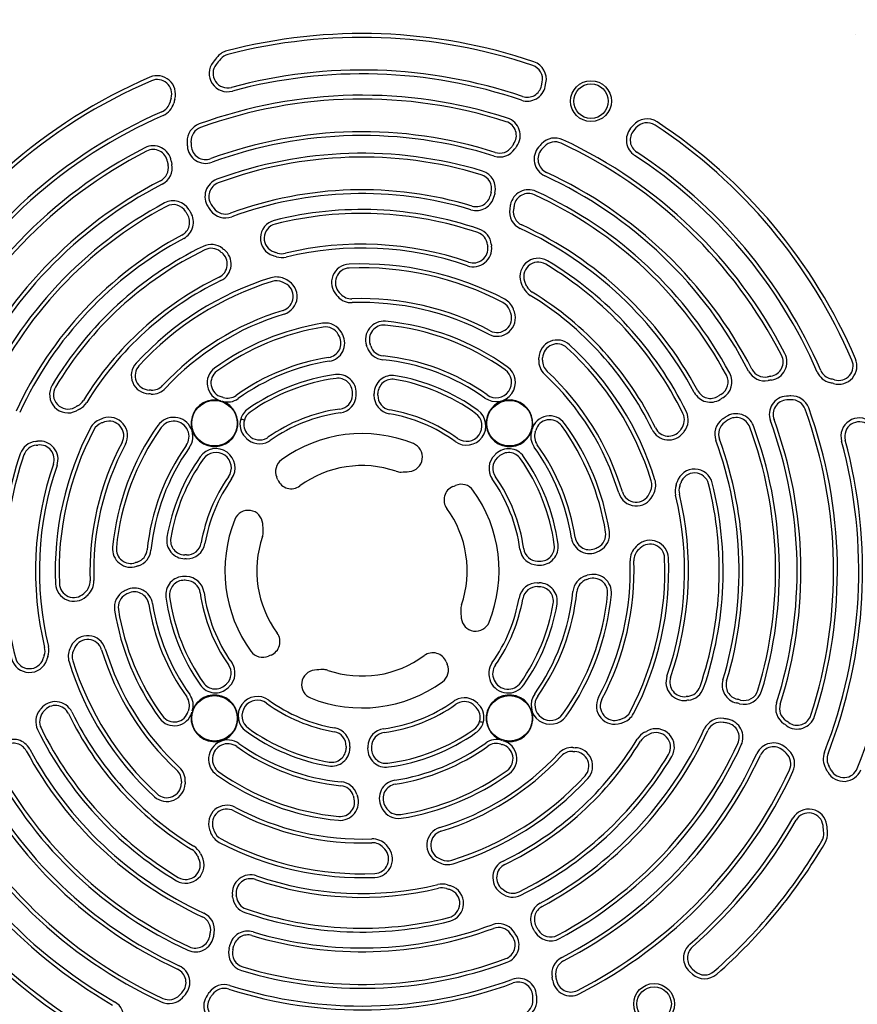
# Model space of a CAD drawing. Header units: inches. Extents: x 24 to 1128, y -58 to 748.
# Tile 266 of 656: x 423 to 432, y 299 to 310. Entities that reach past the tile are written whole.
import ezdxf

# ---------------------------------------------------------------- set-up
doc = ezdxf.new("R2010")
doc.units = ezdxf.units.IN
doc.header["$LTSCALE"] = 32
doc.header["$MEASUREMENT"] = 0
doc.layers.add('Visible (ANSI)', color=7, linetype='Continuous', lineweight=30)

msp = doc.modelspace()

# ---------------------------------------------------------------- linework, layer by layer
at = {"layer": 'Visible (ANSI)'}
for p, q in [((428.91598, 308.80866), (428.92416, 308.84746)), ((428.95674, 308.80008), (428.96492, 308.83887)), ((429.9095, 308.37817), (429.88396, 308.34784)), ((429.94136, 308.35134), (429.91582, 308.32101)), ((430.55166, 299.22803), (430.58117, 299.20156)), ((430.52385, 299.19703), (430.55336, 299.17055))]:
    msp.add_line(p, q, dxfattribs=at)
for centre, radius in [((429.45339, 308.64169), 0.22172), ((429.45339, 308.64169), 0.18701), ((425.3674, 305.1469), 0.24668), ((428.56887, 305.1469), 0.24668), ((425.3674, 301.94544), 0.24668), ((428.56887, 301.94544), 0.24668), ((430.13836, 298.84611), 0.22172), ((430.13836, 298.84611), 0.18701)]:
    msp.add_circle(centre, radius, dxfattribs=at)
for centre, radius, start, end in [((430.06336, 306.64139), 37.84893, 94.726002, 184.707209), ((430.06336, 306.64139), 37.59893, 94.726002, 184.707209), ((426.96813, 303.54617), 5.82905, 71.333259, 104.56729), ((426.96813, 303.54617), 5.7874, 71.333259, 104.56729), ((426.96813, 303.54617), 7.91339, 47.381619, 47.38342), ((425.55211, 308.99511), 0.19913, 104.56729, 138.783341), ((425.50911, 308.94297), 0.19913, 142.175177, 285.128247), ((426.41095, 308.24281), 1.34086, 138.783341, 142.175177), ((426.41095, 308.24281), 1.29921, 138.783341, 142.175177), ((425.55211, 308.99511), 0.15748, 104.56729, 138.783341), ((428.77006, 308.87994), 0.19913, 348.099398, 71.333259), ((425.50911, 308.94297), 0.15748, 142.175177, 285.128247), ((426.96813, 303.54617), 5.43307, 71.285385, 105.128247), ((428.77006, 308.87994), 0.15748, 348.099398, 71.333259), ((426.96813, 303.54617), 5.82905, 113.254846, 149.56729), ((426.96813, 303.54617), 5.7874, 113.254846, 149.56729), ((424.74532, 308.7187), 0.19913, 344.054592, 113.254846), ((424.74532, 308.7187), 0.15748, 344.054592, 113.254846), ((426.96813, 303.54617), 5.39142, 71.285385, 105.128247), ((428.76189, 308.84114), 0.19913, 251.285385, 348.099398), ((428.76189, 308.84114), 0.15748, 251.285385, 348.099398), ((424.7322, 308.67012), 0.15748, 293.574992, 345.719185), ((426.41095, 308.24281), 1.5748, 164.054592, 165.719185), ((426.41095, 308.24281), 1.53315, 164.054592, 165.719185), ((426.96813, 303.54617), 5.15976, 72.181313, 110.021118), ((426.96813, 303.54617), 5.11811, 72.181313, 110.021118), ((426.96813, 303.54617), 5.43307, 113.574992, 150.128247), ((424.7322, 308.67012), 0.19913, 293.574992, 345.719185), ((426.96813, 303.54617), 5.39142, 113.574992, 150.128247), ((428.48611, 308.26884), 0.15748, 324.43042, 72.181313), ((428.48611, 308.26884), 0.19913, 324.43042, 72.181313), ((430.06182, 308.2499), 0.19913, 56.666741, 139.900602), ((426.96813, 303.54617), 5.82905, 23.254846, 56.666741), ((425.26978, 308.20701), 0.19913, 110.021118, 181.796716), ((425.26978, 308.20701), 0.15748, 110.021118, 181.796716), ((426.96813, 303.54617), 4.76378, 72.322112, 110.162972), ((430.03628, 308.21958), 0.19913, 139.900602, 236.714615), ((430.03628, 308.21958), 0.15748, 139.900602, 236.714615), ((430.06182, 308.2499), 0.15748, 56.666741, 139.900602), ((426.96813, 303.54617), 5.7874, 23.254846, 56.666741), ((426.41095, 308.24281), 1.34086, 181.796716, 183.865719), ((426.41095, 308.24281), 1.29921, 181.796716, 183.865719), ((426.96813, 303.54617), 4.72213, 72.322112, 110.162972), ((429.06293, 308.0428), 0.19913, 65.021118, 136.796717), ((429.06293, 308.0428), 0.15748, 65.021118, 136.796717), ((426.96813, 303.54617), 5.15976, 27.181313, 65.021118), ((426.96813, 303.54617), 5.15976, 117.181313, 155.021118), ((426.96813, 303.54617), 5.11811, 117.181313, 155.021118), ((424.70208, 307.95897), 0.19913, 9.43042, 117.181313), ((424.70208, 307.95897), 0.15748, 9.43042, 117.181313), ((425.27182, 308.16583), 0.19913, 183.865719, 290.162972), ((425.27182, 308.16583), 0.15748, 183.865719, 290.162972), ((428.46255, 308.23504), 0.19913, 252.322112, 325.793148), ((428.46255, 308.23504), 0.15748, 252.322112, 325.793148), ((429.89517, 307.26118), 1.5748, 144.43042, 145.793148), ((429.89517, 307.26118), 1.53315, 144.43042, 145.793148), ((429.03525, 308.01224), 0.19913, 138.865719, 245.162972), ((429.03525, 308.01224), 0.15748, 138.865719, 245.162972), ((429.89517, 307.26118), 1.34086, 136.796717, 138.865719), ((429.89517, 307.26118), 1.29921, 136.796717, 138.865719), ((426.96813, 303.54617), 5.11811, 27.181313, 65.021118), ((426.41095, 308.24281), 1.53315, 189.43042, 190.793148), ((426.96813, 303.54617), 4.52984, 73.232324, 110.340895), ((426.96813, 303.54617), 4.48819, 73.232324, 110.340895), ((426.96813, 303.54617), 5.39142, 23.574992, 56.714615), ((426.96813, 303.54617), 5.43307, 23.574992, 56.714615), ((424.70931, 307.91841), 0.15748, 297.322112, 10.793148), ((424.70931, 307.91841), 0.19913, 297.322112, 10.793148), ((426.41095, 308.24281), 1.5748, 189.43042, 190.793148), ((428.21751, 307.69275), 0.19913, 345.573934, 73.232324), ((426.96813, 303.54617), 4.76378, 117.322112, 155.162972), ((425.46276, 307.60682), 0.19913, 110.340895, 213.851226), ((428.21751, 307.69275), 0.15748, 345.573934, 73.232324), ((426.96813, 303.54617), 4.72213, 27.322112, 65.162972), ((426.96813, 303.54617), 4.76378, 27.322112, 65.162972), ((426.96813, 303.54617), 4.72213, 117.322112, 155.162972), ((425.46276, 307.60682), 0.15748, 110.340895, 213.851226), ((426.96813, 303.54617), 4.13386, 73.204834, 110.204605), ((428.77498, 307.48194), 0.19913, 65.340895, 168.851226), ((424.9195, 307.36168), 0.19913, 30.573934, 118.232324), ((426.96813, 303.54617), 4.09221, 73.204834, 110.204605), ((428.20812, 307.65446), 0.19913, 253.204834, 346.877935), ((428.20812, 307.65446), 0.15748, 253.204834, 346.877935), ((429.89517, 307.26118), 1.5748, 165.573934, 166.877935), ((429.89517, 307.26118), 1.53315, 165.573934, 166.877935), ((428.77498, 307.48194), 0.15748, 65.340895, 168.851226), ((426.96813, 303.54617), 4.48819, 28.232324, 65.340895), ((426.96813, 303.54617), 4.52984, 28.232324, 65.340895), ((426.96813, 303.54617), 4.52984, 118.232324, 155.340895), ((426.96813, 303.54617), 4.48819, 118.232324, 155.340895), ((424.9195, 307.36168), 0.15748, 30.573934, 118.232324), ((426.41095, 308.24281), 1.53315, 210.573934, 211.877935), ((426.41095, 308.24281), 1.34086, 213.851226, 215.89297), ((425.48602, 307.57344), 0.19913, 215.89297, 290.204605), ((426.41095, 308.24281), 1.29921, 213.851226, 215.89297), ((425.48602, 307.57344), 0.15748, 215.89297, 290.204605), ((426.96813, 303.54617), 3.9196, 71.088933, 104.065774), ((428.76783, 307.44189), 0.19913, 170.89297, 245.204605), ((429.89517, 307.26118), 1.34086, 168.851226, 170.89297), ((428.76783, 307.44189), 0.15748, 170.89297, 245.204605), ((429.89517, 307.26118), 1.29921, 168.851226, 170.89297), ((424.93994, 307.32797), 0.15748, 298.204834, 31.877935), ((424.93994, 307.32797), 0.19913, 298.204834, 31.877935), ((426.41095, 308.24281), 1.5748, 210.573934, 211.877935), ((426.06393, 307.15509), 0.19913, 104.065774, 252.305236), ((426.96813, 303.54617), 3.87795, 71.088933, 104.065774), ((426.06393, 307.15509), 0.15748, 104.065774, 252.305236), ((428.17394, 307.06582), 0.19913, 6.475399, 71.088933), ((426.96813, 303.54617), 4.09221, 28.204834, 65.204605), ((426.96813, 303.54617), 4.13386, 28.204834, 65.204605), ((426.96813, 303.54617), 4.13386, 118.204834, 155.204605), ((426.96813, 303.54617), 4.09221, 118.204834, 155.204605), ((428.17394, 307.06582), 0.15748, 6.475399, 71.088933), ((426.96813, 303.54617), 3.9196, 116.088933, 149.065774), ((426.96813, 303.54617), 3.87795, 116.088933, 149.065774), ((425.332, 306.88757), 0.19913, 51.475399, 116.088933), ((425.332, 306.88757), 0.15748, 51.475399, 116.088933), ((425.34919, 306.87406), 0.19913, 295.941853, 52.198711), ((426.41095, 308.24281), 1.53315, 231.475399, 232.198711), ((426.96813, 303.54617), 3.54331, 70.941853, 103.56595), ((426.96813, 303.54617), 3.50166, 70.941853, 103.56595), ((428.17654, 307.04411), 0.19913, 250.941853, 7.198711), ((428.17654, 307.04411), 0.15748, 250.941853, 7.198711), ((429.89517, 307.26118), 1.5748, 186.475399, 187.198711), ((429.89517, 307.26118), 1.53315, 186.475399, 187.198711), ((425.34919, 306.87406), 0.15748, 295.941853, 52.198711), ((426.41095, 308.24281), 1.5748, 231.475399, 232.198711), ((426.41095, 308.24281), 1.34086, 252.305236, 252.900001), ((426.41095, 308.24281), 1.29921, 252.305236, 252.900001), ((425.56587, 305.49584), 1.53315, 72.038925, 72.900001), ((425.56587, 305.49584), 1.5748, 72.038925, 72.900001), ((426.10006, 307.14371), 0.19913, 252.038925, 283.56595), ((426.10006, 307.14371), 0.15748, 252.038925, 283.56595), ((428.88066, 306.73743), 0.19913, 59.065774, 207.305236), ((426.83645, 306.67332), 0.19913, 92.41131, 222.822099), ((426.83645, 306.67332), 0.15748, 92.41131, 222.822099), ((426.96813, 303.54617), 3.32905, 62.270542, 92.41131), ((426.96813, 303.54617), 3.2874, 62.270542, 92.41131), ((428.88066, 306.73743), 0.15748, 59.065774, 207.305236), ((426.96813, 303.54617), 3.87795, 26.088933, 59.065774), ((426.96813, 303.54617), 3.9196, 26.088933, 59.065774), ((426.96813, 303.54617), 3.54331, 115.941853, 148.56595), ((426.96813, 303.54617), 3.32905, 107.270542, 137.41131), ((426.03891, 306.53497), 0.19913, 65.523891, 107.270542), ((425.56587, 305.49584), 1.34086, 64.055539, 65.523891), ((426.96813, 303.54617), 3.50166, 115.941853, 148.56595), ((426.96813, 303.54617), 3.2874, 107.270542, 137.41131), ((426.03891, 306.53497), 0.15748, 65.523891, 107.270542), ((425.56587, 305.49584), 1.29921, 64.055539, 65.523891), ((426.06538, 306.52251), 0.15748, 286.873024, 64.055539), ((426.06538, 306.52251), 0.19913, 286.873024, 64.055539), ((429.89517, 307.26118), 1.34086, 207.305236, 207.900001), ((427.35521, 305.91634), 1.53315, 27.038925, 27.900001), ((428.89816, 306.70383), 0.19913, 207.038925, 238.56595), ((429.89517, 307.26118), 1.29921, 207.305236, 207.900001), ((427.35521, 305.91634), 1.5748, 27.038925, 27.900001), ((428.89816, 306.70383), 0.15748, 207.038925, 238.56595), ((425.56587, 305.49584), 1.53315, 41.970443, 42.822099), ((426.85381, 306.6543), 0.19913, 221.970443, 272.106507), ((425.56587, 305.49584), 1.5748, 41.970443, 42.822099), ((426.85381, 306.6543), 0.15748, 221.970443, 272.106507), ((426.96813, 303.54617), 2.95276, 61.873024, 92.106507), ((428.42448, 306.31663), 0.19913, 20.523891, 62.270542), ((426.96813, 303.54617), 3.50166, 25.941853, 58.56595), ((426.96813, 303.54617), 3.54331, 25.941853, 58.56595), ((426.96813, 303.54617), 2.9111, 61.873024, 92.106507), ((428.42448, 306.31663), 0.15748, 20.523891, 62.270542), ((427.35521, 305.91634), 1.34086, 19.055539, 20.523891), ((426.96813, 303.54617), 2.95276, 106.873024, 137.106507), ((426.96813, 303.54617), 2.9111, 106.873024, 137.106507), ((428.43438, 306.2891), 0.19913, 241.873024, 19.055539), ((428.43438, 306.2891), 0.15748, 241.873024, 19.055539), ((427.35521, 305.91634), 1.29921, 19.055539, 20.523891), ((426.96813, 303.54617), 2.71882, 99.033795, 126.030597), ((426.96813, 303.54617), 2.67717, 99.033795, 126.030597), ((426.5725, 306.0346), 0.19913, 28.156128, 99.033795), ((426.5725, 306.0346), 0.15748, 28.156128, 99.033795), ((427.20555, 306.05464), 0.19913, 84.593208, 198.819014), ((427.20555, 306.05464), 0.15748, 84.593208, 198.819014), ((426.96813, 303.54617), 2.67717, 54.538576, 84.593208), ((426.96813, 303.54617), 2.71882, 54.538576, 84.593208), ((426.58214, 306.01619), 0.15748, 278.881891, 27.113344), ((426.58214, 306.01619), 0.19913, 278.881891, 27.113344), ((425.56587, 305.49584), 1.29921, 27.113344, 28.156128), ((425.56587, 305.49584), 1.34086, 27.113344, 28.156128), ((425.56587, 305.49584), 1.53315, 18.106474, 18.819014), ((427.21238, 306.03421), 0.19913, 198.106474, 264.393419), ((425.56587, 305.49584), 1.5748, 18.106474, 18.819014), ((427.21238, 306.03421), 0.15748, 198.106474, 264.393419), ((429.08625, 305.85051), 0.19913, 47.41131, 177.822099), ((429.08625, 305.85051), 0.15748, 47.41131, 177.822099), ((426.96813, 303.54617), 3.2874, 17.270542, 47.41131), ((426.96813, 303.54617), 3.32905, 17.270542, 47.41131), ((426.96813, 303.54617), 2.34252, 98.881891, 125.687198), ((426.96813, 303.54617), 2.34252, 54.538576, 84.393419), ((427.35521, 305.91634), 1.53315, 356.970443, 357.822099), ((427.35521, 305.91634), 1.5748, 356.970443, 357.822099), ((431.38094, 305.81222), 0.15748, 279.43042, 27.181313), ((431.38094, 305.81222), 0.19913, 279.43042, 27.181313), ((424.66379, 305.66428), 0.19913, 137.41131, 267.822099), ((424.66379, 305.66428), 0.15748, 137.41131, 267.822099), ((425.48601, 305.58385), 0.19913, 126.030597, 254.812579), ((426.96813, 303.54617), 2.30087, 98.881891, 125.687198), ((426.96813, 303.54617), 2.30087, 54.538576, 84.393419), ((428.42423, 305.59045), 0.20897, 234.538576, 54.538576), ((429.08508, 305.82479), 0.19913, 176.970443, 227.106507), ((429.08508, 305.82479), 0.15748, 176.970443, 227.106507), ((432.14067, 305.76898), 0.19913, 254.054592, 23.254846), ((432.14067, 305.76898), 0.15748, 254.054592, 23.254846), ((425.48601, 305.58385), 0.15748, 126.030597, 254.812579), ((426.96813, 303.54617), 2.14795, 97.686932, 125.156373), ((426.70746, 305.47748), 0.19913, 359.078171, 97.686932), ((427.29792, 305.46688), 0.19913, 80.257428, 179.042038), ((426.96813, 303.54617), 2.14795, 54.168501, 80.257428), ((428.42423, 305.59045), 0.16732, 234.538576, 54.538576), ((426.96813, 303.54617), 2.9111, 16.873024, 47.106507), ((426.96813, 303.54617), 2.95276, 16.873024, 47.106507), ((430.78365, 305.5948), 0.15748, 300.573934, 28.232324), ((430.78365, 305.5948), 0.19913, 300.573934, 28.232324), ((431.34038, 305.80499), 0.19913, 207.322112, 280.793148), ((431.34038, 305.80499), 0.15748, 207.322112, 280.793148), ((431.66477, 304.10335), 1.5748, 99.43042, 100.793148), ((432.09208, 305.7821), 0.19913, 203.574992, 255.719185), ((432.09208, 305.7821), 0.15748, 203.574992, 255.719185), ((423.77687, 305.45869), 0.19913, 149.065774, 297.305236), ((423.77687, 305.45869), 0.15748, 149.065774, 297.305236), ((424.68951, 305.66311), 0.15748, 266.970443, 317.106507), ((426.96813, 303.54617), 2.1063, 97.686932, 125.156373), ((426.70746, 305.47748), 0.15748, 359.078171, 97.686932), ((427.29792, 305.46688), 0.15748, 80.257428, 179.042038), ((426.96813, 303.54617), 2.1063, 54.168501, 80.257428), ((431.66477, 304.10335), 1.53315, 99.43042, 100.793148), ((431.66477, 304.10335), 1.53315, 74.054592, 75.719185), ((431.66477, 304.10335), 1.5748, 74.054592, 75.719185), ((424.59796, 303.93325), 1.53315, 86.970443, 87.822099), ((424.59796, 303.93325), 1.5748, 86.970443, 87.822099), ((424.68951, 305.66311), 0.19913, 266.970443, 317.106507), ((425.3674, 305.1469), 0.29528, 71.676998, 74.812579), ((425.50973, 305.5767), 0.15748, 251.676998, 305.687198), ((426.70696, 305.45754), 0.15748, 277.780685, 358.077552), ((426.70696, 305.45754), 0.19913, 277.780685, 358.077552), ((425.56587, 305.49584), 1.29921, 358.077552, 359.078171), ((425.56587, 305.49584), 1.34086, 358.077552, 359.078171), ((427.29747, 305.44698), 0.19913, 178.383717, 260.170506), ((425.56587, 305.49584), 1.53315, 358.383717, 359.042038), ((427.29747, 305.44698), 0.15748, 178.383717, 260.170506), ((425.56587, 305.49584), 1.5748, 358.383717, 359.042038), ((430.74993, 305.57436), 0.19913, 208.204834, 301.877935), ((430.74993, 305.57436), 0.15748, 208.204834, 301.877935), ((431.66477, 304.10335), 1.5748, 120.573934, 121.877935), ((431.66477, 304.10335), 1.53315, 120.573934, 121.877935), ((431.5878, 305.24249), 0.19913, 93.865719, 200.162972), ((431.66477, 304.10335), 1.34086, 91.796716, 93.865719), ((431.62897, 305.24452), 0.19913, 20.021118, 91.796716), ((423.25312, 306.47321), 1.29921, 297.305236, 297.900001), ((424.59796, 303.93325), 1.5748, 117.038925, 117.900001), ((423.81047, 305.47619), 0.15748, 297.038925, 328.56595), ((423.81047, 305.47619), 0.19913, 297.038925, 328.56595), ((425.3674, 305.1469), 0.25362, 74.812579, 71.676998), ((425.50973, 305.5767), 0.19913, 251.676998, 305.687198), ((428.56887, 305.1469), 0.25362, 344.812579, 341.676998), ((431.5878, 305.24249), 0.15748, 93.865719, 200.162972), ((431.66477, 304.10335), 1.29921, 91.796716, 93.865719), ((431.62897, 305.24452), 0.15748, 20.021118, 91.796716), ((423.25312, 306.47321), 1.34086, 297.305236, 297.900001), ((424.59796, 303.93325), 1.53315, 117.038925, 117.900001), ((424.2252, 305.01242), 0.19913, 331.873024, 109.055539), ((424.92385, 305.00227), 0.20897, 324.538576, 144.538576), ((425.85165, 305.13144), 0.20897, 125.156373, 163.141549), ((425.85165, 305.13144), 0.16732, 125.156373, 163.021316), ((426.96813, 303.54617), 1.77165, 97.780685, 125.156373), ((426.96813, 303.54617), 1.73, 97.780685, 125.156373), ((426.96813, 303.54617), 1.73, 54.168501, 80.170506), ((426.96813, 303.54617), 1.77165, 54.168501, 80.170506), ((428.10322, 305.11818), 0.20897, 234.168501, 54.168501), ((428.10322, 305.11818), 0.16732, 234.168501, 54.168501), ((429.00581, 305.02829), 0.19913, 36.030597, 164.812579), ((430.30954, 305.18231), 0.15748, 321.475399, 26.088933), ((430.30954, 305.18231), 0.19913, 321.475399, 26.088933), ((431.66477, 304.10335), 1.34086, 123.851226, 125.89297), ((431.02878, 305.05155), 0.19913, 20.340895, 123.851226), ((431.02878, 305.05155), 0.15748, 20.340895, 123.851226), ((426.96813, 303.54617), 5.11811, 342.181313, 20.021118), ((426.96813, 303.54617), 5.15976, 342.181313, 20.021118), ((424.19767, 305.00251), 0.19913, 110.523891, 152.270542), ((424.19767, 305.00251), 0.15748, 110.523891, 152.270542), ((424.59796, 303.93325), 1.34086, 109.055539, 110.523891), ((424.59796, 303.93325), 1.29921, 109.055539, 110.523891), ((424.2252, 305.01242), 0.15748, 331.873024, 109.055539), ((426.96813, 303.54617), 2.71882, 144.538576, 174.593208), ((424.92385, 305.00227), 0.16732, 324.538576, 144.538576), ((425.84318, 305.13751), 0.19913, 164.104527, 224.042038), ((425.84318, 305.13751), 0.15748, 164.231486, 224.042038), ((429.00581, 305.02829), 0.15748, 36.030597, 164.812579), ((426.96813, 303.54617), 2.67717, 9.033795, 36.030597), ((426.96813, 303.54617), 2.71882, 9.033795, 36.030597), ((430.99541, 305.02828), 0.19913, 125.89297, 200.204605), ((430.99541, 305.02828), 0.15748, 125.89297, 200.204605), ((431.66477, 304.10335), 1.29921, 123.851226, 125.89297), ((426.96813, 303.54617), 4.48819, 343.232324, 20.340895), ((426.96813, 303.54617), 4.52984, 343.232324, 20.340895), ((426.96813, 303.54617), 4.72213, 342.322112, 20.162972), ((426.96813, 303.54617), 4.76378, 342.322112, 20.162972), ((432.36494, 305.00519), 0.19913, 52.175177, 195.128247), ((432.36494, 305.00519), 0.15748, 52.175177, 195.128247), ((426.96813, 303.54617), 3.32905, 152.270542, 182.41131), ((426.96813, 303.54617), 3.2874, 152.270542, 182.41131), ((426.96813, 303.54617), 2.67717, 144.538576, 174.593208), ((424.59796, 303.93325), 1.53315, 43.383717, 44.042038), ((424.59796, 303.93325), 1.5748, 43.383717, 44.042038), ((425.85693, 305.12312), 0.15748, 223.383717, 299.528046), ((425.85165, 305.13144), 0.16732, 299.696434, 305.156373), ((426.96813, 303.54617), 1.48819, 68.007389, 125.95339), ((428.99867, 305.00457), 0.19913, 161.676998, 215.687198), ((428.99867, 305.00457), 0.15748, 161.676998, 215.687198), ((428.56887, 305.1469), 0.29528, 341.676998, 344.812579), ((430.29602, 305.16511), 0.19913, 205.941853, 322.198711), ((430.29602, 305.16511), 0.15748, 205.941853, 322.198711), ((431.66477, 304.10335), 1.5748, 141.475399, 142.198711), ((431.66477, 304.10335), 1.53315, 141.475399, 142.198711), ((426.96813, 303.54617), 5.7874, 338.254846, 14.56729), ((423.44848, 304.75198), 0.19913, 96.475399, 161.088933), ((423.44848, 304.75198), 0.15748, 96.475399, 161.088933), ((423.25312, 306.47321), 1.53315, 276.475399, 277.198711), ((423.25312, 306.47321), 1.5748, 276.475399, 277.198711), ((423.47019, 304.75458), 0.19913, 340.941853, 97.198711), ((423.47019, 304.75458), 0.15748, 340.941853, 97.198711), ((426.96813, 303.54617), 2.95276, 151.873024, 182.106507), ((426.96813, 303.54617), 2.9111, 151.873024, 182.106507), ((426.96813, 303.54617), 2.34252, 144.538576, 174.393419), ((425.85693, 305.12312), 0.19913, 223.383717, 299.528046), ((425.85165, 305.13144), 0.20897, 299.662872, 305.156373), ((427.46647, 304.78005), 0.15748, 275.591834, 68.007389), ((426.96813, 303.54617), 2.30087, 8.881891, 35.687198), ((426.96813, 303.54617), 2.34252, 8.881891, 35.687198), ((426.96813, 303.54617), 4.09221, 343.204834, 20.204605), ((426.96813, 303.54617), 4.13386, 343.204834, 20.204605), ((426.96813, 303.54617), 5.39142, 338.574992, 15.128247), ((426.96813, 303.54617), 5.43307, 338.574992, 15.128247), ((426.96813, 303.54617), 3.9196, 161.088933, 194.065774), ((426.96813, 303.54617), 3.87795, 161.088933, 194.065774), ((426.96813, 303.54617), 2.30087, 144.538576, 174.393419), ((426.96813, 303.54617), 2.14795, 144.843627, 170.257428), ((425.38286, 304.66265), 0.20897, 324.843627, 144.843627), ((425.38286, 304.66265), 0.16732, 324.843627, 144.843627), ((428.54509, 304.65737), 0.19913, 133.383717, 215.170506), ((427.35521, 305.91634), 1.53315, 313.383717, 314.042038), ((428.55947, 304.67113), 0.19913, 35.257428, 134.042038), ((427.35521, 305.91634), 1.5748, 313.383717, 314.042038), ((428.55947, 304.67113), 0.15748, 35.257428, 134.042038), ((426.96813, 303.54617), 2.14795, 7.686932, 35.257428), ((426.96813, 303.54617), 3.54331, 160.941853, 193.56595), ((426.96813, 303.54617), 3.50166, 160.941853, 193.56595), ((426.96813, 303.54617), 2.1063, 144.843627, 170.257428), ((426.18684, 304.62337), 0.15748, 125.95339, 203.477421), ((426.96813, 303.54617), 1.14173, 71.071941, 126.274552), ((428.54509, 304.65737), 0.15748, 133.383717, 215.170506), ((426.96813, 303.54617), 2.1063, 7.686932, 35.257428), ((427.38957, 304.77513), 0.15748, 251.071941, 271.724453), ((427.35521, 305.91634), 1.29921, 271.724453, 275.591834), ((430.57706, 304.45038), 0.19913, 14.065774, 162.305236), ((430.57706, 304.45038), 0.15748, 14.065774, 162.305236), ((426.96813, 303.54617), 1.77165, 144.843627, 170.170506), ((426.96813, 303.54617), 1.73, 144.843627, 170.170506), ((424.59796, 303.93325), 1.5748, 22.407522, 23.477421), ((426.19945, 304.59358), 0.15748, 202.407522, 306.274552), ((428.01555, 304.31486), 0.15748, 112.407522, 216.274552), ((427.35521, 305.91634), 1.5748, 292.407522, 293.477421), ((428.04533, 304.32746), 0.15748, 35.95339, 113.477421), ((426.96813, 303.54617), 1.73, 7.780685, 35.170506), ((426.96813, 303.54617), 1.77165, 7.780685, 35.170506), ((429.95694, 304.47539), 0.15748, 335.523891, 17.270542), ((429.95694, 304.47539), 0.19913, 335.523891, 17.270542), ((430.56567, 304.41424), 0.19913, 162.038925, 193.56595), ((428.91781, 304.94843), 1.53315, 342.038925, 342.900001), ((431.66477, 304.10335), 1.34086, 162.305236, 162.900001), ((430.56567, 304.41424), 0.15748, 162.038925, 193.56595), ((428.91781, 304.94843), 1.5748, 342.038925, 342.900001), ((431.66477, 304.10335), 1.29921, 162.305236, 162.900001), ((426.96813, 303.54617), 3.87795, 341.088933, 14.065774), ((426.96813, 303.54617), 3.9196, 341.088933, 14.065774), ((426.96813, 303.54617), 1.48819, 338.007389, 35.95339), ((429.94447, 304.44892), 0.19913, 196.873024, 334.055539), ((429.94447, 304.44892), 0.15748, 196.873024, 334.055539), ((428.91781, 304.94843), 1.29921, 334.055539, 335.523891), ((428.91781, 304.94843), 1.34086, 334.055539, 335.523891), ((426.96813, 303.54617), 3.50166, 340.941853, 13.56595), ((426.96813, 303.54617), 3.54331, 340.941853, 13.56595), ((425.73426, 304.0445), 0.15748, 5.591834, 158.007389), ((426.96813, 303.54617), 1.14173, 341.071941, 36.274552), ((426.96813, 303.54617), 1.48819, 158.007389, 215.95339), ((424.59796, 303.93325), 1.29921, 1.724453, 5.591834), ((425.73917, 303.96761), 0.15748, 341.071941, 1.724453), ((429.45656, 303.9418), 0.15748, 298.156128, 9.033795), ((429.45656, 303.9418), 0.19913, 298.156128, 9.033795), ((425.04742, 303.87595), 0.19913, 170.257428, 269.042038), ((425.04742, 303.87595), 0.15748, 170.257428, 269.042038), ((425.06732, 303.8755), 0.19913, 268.383717, 350.170506), ((425.06732, 303.8755), 0.15748, 268.383717, 350.170506), ((426.96813, 303.54617), 1.14173, 161.071941, 216.274552), ((428.89944, 303.80684), 0.19913, 269.078171, 7.686932), ((428.89944, 303.80684), 0.15748, 269.078171, 7.686932), ((429.43815, 303.93216), 0.19913, 188.881891, 297.113344), ((429.43815, 303.93216), 0.15748, 188.881891, 297.113344), ((428.91781, 304.94843), 1.53315, 311.970443, 312.822099), ((430.09528, 303.67785), 0.19913, 2.41131, 132.822099), ((430.09528, 303.67785), 0.15748, 2.41131, 132.822099), ((424.45966, 303.78359), 0.19913, 174.593208, 288.819014), ((424.45966, 303.78359), 0.15748, 174.593208, 288.819014), ((424.48009, 303.79041), 0.15748, 288.106474, 354.393419), ((424.48009, 303.79041), 0.19913, 288.106474, 354.393419), ((425.01846, 302.14391), 1.5748, 88.383717, 89.042038), ((428.87951, 303.80734), 0.19913, 187.780685, 268.077552), ((428.87951, 303.80734), 0.15748, 187.780685, 268.077552), ((428.91781, 304.94843), 1.29921, 297.113344, 298.156128), ((428.91781, 304.94843), 1.34086, 297.113344, 298.156128), ((430.07627, 303.66049), 0.19913, 131.970443, 182.106507), ((430.07627, 303.66049), 0.15748, 131.970443, 182.106507), ((428.91781, 304.94843), 1.5748, 311.970443, 312.822099), ((425.01846, 302.14391), 1.5748, 108.106474, 108.819014), ((425.01846, 302.14391), 1.53315, 88.383717, 89.042038), ((428.91781, 304.94843), 1.34086, 268.077552, 269.078171), ((428.91781, 304.94843), 1.29921, 268.077552, 269.078171), ((426.96813, 303.54617), 2.9111, 331.873024, 2.106507), ((426.96813, 303.54617), 2.95276, 331.873024, 2.106507), ((426.96813, 303.54617), 3.2874, 332.270542, 2.41131), ((426.96813, 303.54617), 3.32905, 332.270542, 2.41131), ((425.01846, 302.14391), 1.53315, 108.106474, 108.819014), ((429.47661, 303.30875), 0.19913, 354.593208, 108.819014), ((423.84098, 303.41448), 0.19913, 182.41131, 312.822099), ((423.84098, 303.41448), 0.15748, 182.41131, 312.822099), ((423.86, 303.43185), 0.15748, 311.970443, 2.106507), ((423.86, 303.43185), 0.19913, 311.970443, 2.106507), ((425.03683, 303.2855), 0.19913, 89.078171, 187.686932), ((425.03683, 303.2855), 0.15748, 89.078171, 187.686932), ((425.01846, 302.14391), 1.29921, 88.077552, 89.078171), ((425.01846, 302.14391), 1.34086, 88.077552, 89.078171), ((425.05676, 303.285), 0.15748, 7.780685, 88.077552), ((425.05676, 303.285), 0.19913, 7.780685, 88.077552), ((428.86895, 303.21683), 0.19913, 88.383717, 170.170506), ((428.91781, 304.94843), 1.53315, 268.383717, 269.042038), ((428.88885, 303.21639), 0.19913, 350.257428, 89.042038), ((429.45617, 303.30193), 0.19913, 108.106474, 174.393419), ((429.45617, 303.30193), 0.15748, 108.106474, 174.393419), ((428.91781, 304.94843), 1.53315, 288.106474, 288.819014), ((428.91781, 304.94843), 1.5748, 288.106474, 288.819014), ((429.47661, 303.30875), 0.15748, 354.593208, 108.819014), ((425.01846, 302.14391), 1.5748, 131.970443, 132.822099), ((424.4797, 303.15054), 0.19913, 118.156128, 189.033795), ((424.4797, 303.15054), 0.15748, 118.156128, 189.033795), ((425.01846, 302.14391), 1.34086, 117.113344, 118.156128), ((425.01846, 302.14391), 1.29921, 117.113344, 118.156128), ((424.49811, 303.16017), 0.19913, 8.881891, 117.113344), ((424.49811, 303.16017), 0.15748, 8.881891, 117.113344), ((426.96813, 303.54617), 1.77165, 187.780685, 215.170506), ((426.96813, 303.54617), 1.73, 187.780685, 215.170506), ((428.86895, 303.21683), 0.15748, 88.383717, 170.170506), ((426.96813, 303.54617), 2.30087, 324.538576, 354.393419), ((428.91781, 304.94843), 1.5748, 268.383717, 269.042038), ((426.96813, 303.54617), 2.34252, 324.538576, 354.393419), ((428.88885, 303.21639), 0.15748, 350.257428, 89.042038), ((426.96813, 303.54617), 2.67717, 324.538576, 354.593208), ((426.96813, 303.54617), 2.71882, 324.538576, 354.593208), ((425.01846, 302.14391), 1.53315, 131.970443, 132.822099), ((426.96813, 303.54617), 2.34252, 188.881891, 215.687198), ((426.96813, 303.54617), 2.30087, 188.881891, 215.687198), ((426.96813, 303.54617), 2.14795, 187.686932, 215.257428), ((426.96813, 303.54617), 2.1063, 187.686932, 215.257428), ((426.96813, 303.54617), 1.73, 324.843627, 350.170506), ((426.96813, 303.54617), 1.77165, 324.843627, 350.170506), ((426.96813, 303.54617), 2.1063, 324.843627, 350.257428), ((426.96813, 303.54617), 2.14795, 324.843627, 350.257428), ((426.96813, 303.54617), 2.71882, 189.033795, 216.030597), ((426.96813, 303.54617), 2.67717, 189.033795, 216.030597), ((428.19709, 303.12473), 0.15748, 161.071941, 181.724453), ((429.33831, 303.15909), 1.29921, 181.724453, 185.591834), ((428.20201, 303.04784), 0.15748, 185.591834, 338.007389), ((425.92072, 302.77748), 0.15748, 292.407522, 36.274552), ((423.99179, 302.64342), 0.19913, 16.873024, 154.055539), ((423.99179, 302.64342), 0.15748, 16.873024, 154.055539), ((423.3706, 302.6781), 0.15748, 342.038925, 13.56595), ((423.3706, 302.6781), 0.19913, 342.038925, 13.56595), ((423.97933, 302.61695), 0.19913, 155.523891, 197.270542), ((425.01846, 302.14391), 1.34086, 154.055539, 155.523891), ((423.97933, 302.61695), 0.15748, 155.523891, 197.270542), ((425.01846, 302.14391), 1.29921, 154.055539, 155.523891), ((426.96813, 303.54617), 2.95276, 196.873024, 227.106507), ((426.96813, 303.54617), 2.9111, 196.873024, 227.106507), ((425.89093, 302.76487), 0.15748, 215.95339, 293.477421), ((427.73682, 302.49876), 0.15748, 22.407522, 126.274552), ((423.35921, 302.64196), 0.19913, 194.065774, 342.305236), ((423.35921, 302.64196), 0.15748, 194.065774, 342.305236), ((422.27149, 302.98899), 1.29921, 342.305236, 342.900001), ((425.01846, 302.14391), 1.5748, 162.038925, 162.900001), ((422.27149, 302.98899), 1.34086, 342.305236, 342.900001), ((425.01846, 302.14391), 1.53315, 162.038925, 162.900001), ((426.96813, 303.54617), 3.32905, 197.270542, 227.41131), ((426.96813, 303.54617), 3.2874, 197.270542, 227.41131), ((425.39118, 302.43497), 0.19913, 313.383717, 35.170506), ((426.58105, 301.17599), 1.5748, 112.407522, 113.477421), ((426.96813, 303.54617), 1.14173, 251.071941, 306.274552), ((429.33831, 303.15909), 1.5748, 202.407522, 203.477421), ((428.55341, 302.42969), 0.20897, 144.843627, 324.843627), ((425.39118, 302.43497), 0.15748, 313.383717, 35.170506), ((426.4698, 302.31229), 0.15748, 95.591834, 248.007389), ((426.58105, 301.17599), 1.29921, 91.724453, 95.591834), ((426.54669, 302.31721), 0.15748, 71.071941, 91.724453), ((427.74943, 302.46897), 0.15748, 305.95339, 23.477421), ((428.55341, 302.42969), 0.16732, 144.843627, 324.843627), ((425.37679, 302.42121), 0.15748, 215.257428, 314.042038), ((426.96813, 303.54617), 1.48819, 248.007389, 305.95339), ((430.46607, 302.33776), 0.19913, 160.941853, 277.198711), ((430.46607, 302.33776), 0.15748, 160.941853, 277.198711), ((431.07642, 302.30618), 0.19913, 163.204834, 256.877935), ((431.07642, 302.30618), 0.15748, 163.204834, 256.877935), ((425.37679, 302.42121), 0.19913, 215.257428, 314.042038), ((426.58105, 301.17599), 1.5748, 133.383717, 134.042038), ((426.58105, 301.17599), 1.53315, 133.383717, 134.042038), ((430.48778, 302.34036), 0.15748, 276.475399, 341.088933), ((430.48778, 302.34036), 0.19913, 276.475399, 341.088933), ((431.11471, 302.2968), 0.19913, 255.573934, 343.232324), ((431.11471, 302.2968), 0.15748, 255.573934, 343.232324), ((423.64024, 301.92723), 0.19913, 25.941853, 142.198711), ((424.9376, 302.08777), 0.15748, 341.676998, 35.687198), ((424.9376, 302.08777), 0.19913, 341.676998, 35.687198), ((425.3674, 301.94544), 0.25362, 164.812579, 161.676998), ((425.83305, 301.97416), 0.20897, 54.168501, 234.168501), ((425.83305, 301.97416), 0.16732, 54.168501, 234.168501), ((426.96813, 303.54617), 1.73, 234.168501, 260.170506), ((426.96813, 303.54617), 1.73, 277.780685, 305.156373), ((428.08461, 301.96089), 0.20897, 119.662872, 125.156373), ((428.07934, 301.96922), 0.19913, 43.383717, 119.528046), ((428.07934, 301.96922), 0.15748, 43.383717, 119.528046), ((428.56887, 301.94544), 0.25362, 254.812579, 251.676998), ((429.01242, 302.09007), 0.20897, 144.538576, 324.538576), ((429.01242, 302.09007), 0.16732, 144.538576, 324.538576), ((429.71107, 302.07992), 0.19913, 151.873024, 289.055539), ((429.71107, 302.07992), 0.15748, 151.873024, 289.055539), ((430.68315, 300.61913), 1.5748, 96.475399, 97.198711), ((430.68315, 300.61913), 1.53315, 96.475399, 97.198711), ((430.68315, 300.61913), 1.53315, 75.573934, 76.877935), ((430.68315, 300.61913), 1.5748, 75.573934, 76.877935), ((431.657, 302.05175), 0.19913, 162.322112, 235.793148), ((423.62673, 301.91003), 0.19913, 141.475399, 206.088933), ((423.62673, 301.91003), 0.15748, 141.475399, 206.088933), ((422.27149, 302.98899), 1.53315, 321.475399, 322.198711), ((422.27149, 302.98899), 1.5748, 321.475399, 322.198711), ((423.64024, 301.92723), 0.15748, 25.941853, 142.198711), ((426.96813, 303.54617), 3.50166, 205.941853, 238.56595), ((424.93046, 302.06405), 0.19913, 216.030597, 344.812579), ((424.93046, 302.06405), 0.15748, 216.030597, 344.812579), ((425.3674, 301.94544), 0.29528, 161.676998, 164.812579), ((426.96813, 303.54617), 1.77165, 234.168501, 260.170506), ((426.96813, 303.54617), 1.77165, 277.780685, 305.156373), ((428.08461, 301.96089), 0.16732, 119.696434, 125.156373), ((429.33831, 303.15909), 1.5748, 223.383717, 224.042038), ((428.09309, 301.95483), 0.15748, 344.231486, 44.042038), ((429.33831, 303.15909), 1.53315, 223.383717, 224.042038), ((428.09309, 301.95483), 0.19913, 344.104527, 44.042038), ((429.7386, 302.08983), 0.15748, 290.523891, 332.270542), ((431.657, 302.05175), 0.15748, 162.322112, 235.793148), ((426.96813, 303.54617), 3.54331, 205.941853, 238.56595), ((428.08461, 301.96089), 0.16732, 305.156373, 343.021316), ((428.08461, 301.96089), 0.20897, 305.156373, 343.141549), ((429.33831, 303.15909), 1.29921, 289.055539, 290.523891), ((429.33831, 303.15909), 1.34086, 289.055539, 290.523891), ((429.7386, 302.08983), 0.19913, 290.523891, 332.270542), ((430.86386, 301.74647), 0.19913, 80.89297, 155.204605), ((430.86386, 301.74647), 0.15748, 80.89297, 155.204605), ((430.68315, 300.61913), 1.29921, 78.851226, 80.89297), ((430.68315, 300.61913), 1.34086, 78.851226, 80.89297), ((430.90391, 301.73932), 0.19913, 335.340895, 78.851226), ((430.68315, 300.61913), 1.5748, 54.43042, 55.793148), ((431.6908, 302.02819), 0.19913, 234.43042, 342.181313), ((431.6908, 302.02819), 0.15748, 234.43042, 342.181313), ((426.96813, 303.54617), 3.9196, 206.088933, 239.065774), ((426.96813, 303.54617), 3.87795, 206.088933, 239.065774), ((426.96813, 303.54617), 2.14795, 234.168501, 260.257428), ((426.96813, 303.54617), 2.1063, 234.168501, 260.257428), ((426.6388, 301.64536), 0.15748, 358.383717, 80.170506), ((426.6388, 301.64536), 0.19913, 358.383717, 80.170506), ((427.2293, 301.6348), 0.19913, 97.780685, 178.077552), ((427.2293, 301.6348), 0.15748, 97.780685, 178.077552), ((426.96813, 303.54617), 2.1063, 277.686932, 305.156373), ((426.96813, 303.54617), 2.14795, 277.686932, 305.156373), ((426.96813, 303.54617), 4.09221, 298.204834, 335.204605), ((426.96813, 303.54617), 4.13386, 298.204834, 335.204605), ((430.1258, 301.61615), 0.19913, 117.038925, 148.56595), ((429.33831, 303.15909), 1.53315, 297.038925, 297.900001), ((430.68315, 300.61913), 1.34086, 117.305236, 117.900001), ((430.1594, 301.63365), 0.19913, 329.065774, 117.305236), ((430.1594, 301.63365), 0.15748, 329.065774, 117.305236), ((430.90391, 301.73932), 0.15748, 335.340895, 78.851226), ((430.68315, 300.61913), 1.53315, 54.43042, 55.793148), ((423.18633, 301.51798), 0.19913, 28.204834, 121.877935), ((425.51204, 301.50189), 0.20897, 54.538576, 234.538576), ((428.42653, 301.51563), 0.19913, 71.676998, 125.687198), ((426.96813, 303.54617), 3.50166, 295.941853, 328.56595), ((428.45025, 301.50849), 0.19913, 306.030597, 74.812579), ((426.96813, 303.54617), 3.54331, 295.941853, 328.56595), ((430.1258, 301.61615), 0.15748, 117.038925, 148.56595), ((429.33831, 303.15909), 1.5748, 297.038925, 297.900001), ((430.68315, 300.61913), 1.29921, 117.305236, 117.900001), ((423.18633, 301.51798), 0.15748, 28.204834, 121.877935), ((426.96813, 303.54617), 4.13386, 208.204834, 245.204605), ((426.96813, 303.54617), 4.09221, 208.204834, 245.204605), ((425.51204, 301.50189), 0.16732, 54.538576, 234.538576), ((426.96813, 303.54617), 2.34252, 234.538576, 264.393419), ((426.96813, 303.54617), 2.30087, 234.538576, 264.393419), ((426.63835, 301.62546), 0.19913, 260.257428, 359.042038), ((426.63835, 301.62546), 0.15748, 260.257428, 359.042038), ((428.37039, 301.59649), 1.5748, 178.383717, 179.042038), ((428.37039, 301.59649), 1.53315, 178.383717, 179.042038), ((427.22881, 301.61486), 0.19913, 179.078171, 277.686932), ((428.37039, 301.59649), 1.34086, 178.077552, 179.078171), ((427.22881, 301.61486), 0.15748, 179.078171, 277.686932), ((428.37039, 301.59649), 1.29921, 178.077552, 179.078171), ((426.96813, 303.54617), 2.30087, 278.881891, 305.687198), ((426.96813, 303.54617), 2.34252, 278.881891, 305.687198), ((428.42653, 301.51563), 0.15748, 71.676998, 125.687198), ((428.56887, 301.94544), 0.29528, 251.676998, 254.812579), ((428.45025, 301.50849), 0.15748, 306.030597, 74.812579), ((426.96813, 303.54617), 4.48819, 298.232324, 335.340895), ((429.24675, 301.42923), 0.19913, 86.970443, 137.106507), ((426.96813, 303.54617), 4.52984, 298.232324, 335.340895), ((429.24675, 301.42923), 0.15748, 86.970443, 137.106507), ((429.33831, 303.15909), 1.5748, 266.970443, 267.822099), ((429.33831, 303.15909), 1.53315, 266.970443, 267.822099), ((429.27248, 301.42806), 0.15748, 317.41131, 87.822099), ((429.27248, 301.42806), 0.19913, 317.41131, 87.822099), ((431.43421, 301.47905), 0.19913, 48.865719, 155.162972), ((431.43421, 301.47905), 0.15748, 48.865719, 155.162972), ((430.68315, 300.61913), 1.29921, 46.796717, 48.865719), ((430.68315, 300.61913), 1.34086, 46.796717, 48.865719), ((431.46476, 301.45137), 0.19913, 335.021118, 46.796717), ((432.17236, 301.50404), 0.19913, 158.574992, 210.719185), ((426.96813, 303.54617), 2.9111, 286.873024, 317.106507), ((426.96813, 303.54617), 2.95276, 286.873024, 317.106507), ((426.96813, 303.54617), 3.87795, 296.088933, 329.065774), ((426.96813, 303.54617), 3.9196, 296.088933, 329.065774), ((426.96813, 303.54617), 4.72213, 297.322112, 335.162972), ((426.96813, 303.54617), 4.76378, 297.322112, 335.162972), ((431.46476, 301.45137), 0.15748, 335.021118, 46.796717), ((432.17236, 301.50404), 0.15748, 158.574992, 210.719185), ((426.96813, 303.54617), 5.43307, 203.574992, 240.128247), ((426.96813, 303.54617), 5.39142, 203.574992, 240.128247), ((426.96813, 303.54617), 4.72213, 207.322112, 245.162972), ((426.96813, 303.54617), 4.52984, 208.232324, 245.340895), ((426.96813, 303.54617), 4.48819, 208.232324, 245.340895), ((424.85119, 301.26755), 0.15748, 356.970443, 47.106507), ((424.85119, 301.26755), 0.19913, 356.970443, 47.106507), ((426.96813, 303.54617), 2.67717, 234.538576, 264.593208), ((426.96813, 303.54617), 2.67717, 279.033795, 306.030597), ((426.96813, 303.54617), 5.11811, 297.181313, 335.021118), ((426.96813, 303.54617), 5.15976, 297.181313, 335.021118), ((430.68315, 300.61913), 1.53315, 29.054592, 30.719185), ((432.19743, 301.4604), 0.19913, 209.054592, 338.254846), ((430.68315, 300.61913), 1.5748, 29.054592, 30.719185), ((432.19743, 301.4604), 0.15748, 209.054592, 338.254846), ((426.96813, 303.54617), 5.7874, 203.254846, 239.56729), ((426.96813, 303.54617), 4.76378, 207.322112, 245.162972), ((426.58105, 301.17599), 1.5748, 176.970443, 177.822099), ((426.58105, 301.17599), 1.53315, 176.970443, 177.822099), ((426.96813, 303.54617), 2.71882, 234.538576, 264.593208), ((426.72389, 301.05813), 0.19913, 18.106474, 84.393419), ((427.35413, 301.07615), 0.19913, 98.881891, 207.113344), ((426.96813, 303.54617), 2.71882, 279.033795, 306.030597), ((426.96813, 303.54617), 3.2874, 287.270542, 317.41131), ((426.96813, 303.54617), 3.32905, 287.270542, 317.41131), ((426.96813, 303.54617), 5.82905, 203.254846, 239.56729), ((426.96813, 303.54617), 5.15976, 207.181313, 245.021118), ((426.96813, 303.54617), 5.11811, 207.181313, 245.021118), ((424.85002, 301.24183), 0.19913, 227.41131, 357.822099), ((424.85002, 301.24183), 0.15748, 227.41131, 357.822099), ((426.72389, 301.05813), 0.15748, 18.106474, 84.393419), ((427.35413, 301.07615), 0.15748, 98.881891, 207.113344), ((426.73071, 301.0377), 0.19913, 264.593208, 18.819014), ((426.73071, 301.0377), 0.15748, 264.593208, 18.819014), ((428.37039, 301.59649), 1.5748, 198.106474, 198.819014), ((428.37039, 301.59649), 1.53315, 198.106474, 198.819014), ((425.50188, 300.80324), 0.19913, 61.873024, 199.055539), ((425.50188, 300.80324), 0.15748, 61.873024, 199.055539), ((426.96813, 303.54617), 2.95276, 241.873024, 272.106507), ((426.96813, 303.54617), 2.9111, 241.873024, 272.106507), ((428.37039, 301.59649), 1.34086, 207.113344, 208.156128), ((427.36377, 301.05774), 0.19913, 208.156128, 279.033795), ((428.37039, 301.59649), 1.29921, 207.113344, 208.156128), ((427.36377, 301.05774), 0.15748, 208.156128, 279.033795), ((431.81594, 300.76174), 0.19913, 7.175177, 150.128247), ((426.96813, 303.54617), 5.39142, 311.285385, 330.128247), ((426.96813, 303.54617), 5.43307, 311.285385, 330.128247), ((431.81594, 300.76174), 0.15748, 7.175177, 150.128247), ((426.58105, 301.17599), 1.34086, 199.055539, 200.523891), ((426.58105, 301.17599), 1.29921, 199.055539, 200.523891), ((427.87088, 300.56983), 0.19913, 106.873024, 244.055539), ((430.68315, 300.61913), 1.29921, 3.783341, 7.175177), ((430.68315, 300.61913), 1.34086, 3.783341, 7.175177), ((425.51179, 300.77571), 0.19913, 200.523891, 242.270542), ((425.51179, 300.77571), 0.15748, 200.523891, 242.270542), ((426.96813, 303.54617), 3.2874, 242.270542, 272.41131), ((427.08246, 300.43804), 0.19913, 41.970443, 92.106507), ((427.87088, 300.56983), 0.15748, 106.873024, 244.055539), ((426.96813, 303.54617), 5.7874, 311.333259, 329.56729), ((431.82239, 300.69447), 0.15748, 329.56729, 3.783341), ((431.82239, 300.69447), 0.19913, 329.56729, 3.783341), ((425.03811, 300.38851), 0.15748, 27.038925, 58.56595), ((425.03811, 300.38851), 0.19913, 27.038925, 58.56595), ((426.96813, 303.54617), 3.32905, 242.270542, 272.41131), ((427.08246, 300.43804), 0.15748, 41.970443, 92.106507), ((427.09982, 300.41902), 0.15748, 272.41131, 42.822099), ((427.09982, 300.41902), 0.19913, 272.41131, 42.822099), ((428.37039, 301.59649), 1.5748, 221.970443, 222.822099), ((428.37039, 301.59649), 1.53315, 221.970443, 222.822099), ((426.96813, 303.54617), 5.82905, 311.333259, 329.56729), ((425.05561, 300.3549), 0.19913, 239.065774, 27.305236), ((425.05561, 300.3549), 0.15748, 239.065774, 27.305236), ((426.58105, 301.17599), 1.5748, 207.038925, 207.900001), ((424.04109, 299.83116), 1.29921, 27.305236, 27.900001), ((426.58105, 301.17599), 1.53315, 207.038925, 207.900001), ((424.04109, 299.83116), 1.34086, 27.305236, 27.900001), ((428.37039, 301.59649), 1.29921, 244.055539, 245.523891), ((427.89736, 300.55737), 0.15748, 245.523891, 287.270542), ((428.37039, 301.59649), 1.34086, 244.055539, 245.523891), ((427.89736, 300.55737), 0.19913, 245.523891, 287.270542), ((428.58707, 300.21828), 0.19913, 115.941853, 232.198711), ((428.58707, 300.21828), 0.15748, 115.941853, 232.198711), ((425.75972, 300.04823), 0.19913, 70.941853, 187.198711), ((425.75972, 300.04823), 0.15748, 70.941853, 187.198711), ((426.96813, 303.54617), 3.54331, 250.941853, 283.56595), ((426.96813, 303.54617), 3.50166, 250.941853, 283.56595), ((427.83621, 299.94863), 0.19913, 72.038925, 103.56595), ((427.83621, 299.94863), 0.15748, 72.038925, 103.56595), ((428.37039, 301.59649), 1.5748, 252.038925, 252.900001), ((428.37039, 301.59649), 1.53315, 252.038925, 252.900001), ((427.52532, 298.84953), 1.29921, 72.305236, 72.900001), ((427.87234, 299.93725), 0.15748, 284.065774, 72.305236), ((427.52532, 298.84953), 1.34086, 72.305236, 72.900001), ((427.87234, 299.93725), 0.19913, 284.065774, 72.305236), ((427.52532, 298.84953), 1.5748, 51.475399, 52.198711), ((428.60427, 300.20477), 0.15748, 231.475399, 296.088933), ((424.04109, 299.83116), 1.53315, 6.475399, 7.198711), ((425.76233, 300.02652), 0.19913, 186.475399, 251.088933), ((424.04109, 299.83116), 1.5748, 6.475399, 7.198711), ((425.76233, 300.02652), 0.15748, 186.475399, 251.088933), ((427.52532, 298.84953), 1.53315, 51.475399, 52.198711), ((428.60427, 300.20477), 0.19913, 231.475399, 296.088933), ((426.96813, 303.54617), 3.87795, 251.088933, 284.065774), ((428.99633, 299.76437), 0.19913, 118.204834, 211.877935), ((428.99633, 299.76437), 0.15748, 118.204834, 211.877935), ((425.16844, 299.65044), 0.15748, 350.89297, 65.204605), ((425.16844, 299.65044), 0.19913, 350.89297, 65.204605), ((426.96813, 303.54617), 3.9196, 251.088933, 284.065774), ((426.96813, 303.54617), 4.13386, 253.204834, 290.204605), ((426.96813, 303.54617), 4.09221, 253.204834, 290.204605), ((428.45025, 299.5189), 0.19913, 35.89297, 110.204605), ((428.45025, 299.5189), 0.15748, 35.89297, 110.204605), ((427.52532, 298.84953), 1.53315, 30.573934, 31.877935), ((427.52532, 298.84953), 1.5748, 30.573934, 31.877935), ((425.16128, 299.61039), 0.19913, 245.340895, 348.851226), ((425.16128, 299.61039), 0.15748, 245.340895, 348.851226), ((424.04109, 299.83116), 1.29921, 348.851226, 350.89297), ((424.04109, 299.83116), 1.34086, 348.851226, 350.89297), ((425.72815, 299.43788), 0.19913, 73.204834, 166.877935), ((425.72815, 299.43788), 0.15748, 73.204834, 166.877935), ((428.47351, 299.48552), 0.15748, 290.340895, 33.851226), ((428.47351, 299.48552), 0.19913, 290.340895, 33.851226), ((427.52532, 298.84953), 1.29921, 33.851226, 35.89297), ((427.52532, 298.84953), 1.34086, 33.851226, 35.89297), ((429.01677, 299.73066), 0.19913, 210.573934, 298.232324), ((429.01677, 299.73066), 0.15748, 210.573934, 298.232324), ((425.71876, 299.39959), 0.19913, 165.573934, 253.232324), ((424.04109, 299.83116), 1.53315, 345.573934, 346.877935), ((424.04109, 299.83116), 1.5748, 345.573934, 346.877935), ((430.65683, 299.34525), 0.19913, 131.285385, 228.099398), ((430.65683, 299.34525), 0.15748, 131.285385, 228.099398), ((425.71876, 299.39959), 0.15748, 165.573934, 253.232324), ((426.96813, 303.54617), 4.48819, 253.232324, 290.340895), ((429.22695, 299.17392), 0.19913, 117.322112, 190.793148), ((424.90101, 299.0801), 0.19913, 318.865719, 65.162972), ((426.96813, 303.54617), 4.52984, 253.232324, 290.340895), ((429.22695, 299.17392), 0.15748, 117.322112, 190.793148), ((424.90101, 299.0801), 0.15748, 318.865719, 65.162972), ((428.66445, 298.9265), 0.19913, 3.865719, 110.162972), ((427.52532, 298.84953), 1.53315, 9.43042, 10.793148), ((427.52532, 298.84953), 1.5748, 9.43042, 10.793148), ((430.68634, 299.31877), 0.19913, 228.099398, 311.333259), ((430.68634, 299.31877), 0.15748, 228.099398, 311.333259), ((425.47372, 298.8573), 0.19913, 72.322112, 145.793148), ((425.47372, 298.8573), 0.15748, 72.322112, 145.793148), ((426.96813, 303.54617), 4.76378, 252.322112, 290.162972), ((426.96813, 303.54617), 4.72213, 252.322112, 290.162972), ((428.66445, 298.9265), 0.15748, 3.865719, 110.162972), ((429.23419, 299.13336), 0.19913, 189.43042, 297.181313), ((429.23419, 299.13336), 0.15748, 189.43042, 297.181313), ((424.87334, 299.04954), 0.19913, 245.021118, 316.796717), ((424.87334, 299.04954), 0.15748, 245.021118, 316.796717), ((424.04109, 299.83116), 1.29921, 316.796717, 318.865719), ((424.04109, 299.83116), 1.34086, 316.796717, 318.865719), ((425.45015, 298.8235), 0.19913, 144.43042, 252.181313), ((424.04109, 299.83116), 1.53315, 324.43042, 325.793148), ((425.45015, 298.8235), 0.15748, 144.43042, 252.181313), ((424.04109, 299.83116), 1.5748, 324.43042, 325.793148), ((427.52532, 298.84953), 1.29921, 1.796716, 3.865719), ((427.52532, 298.84953), 1.34086, 1.796716, 3.865719), ((424.1837, 298.69837), 0.19913, 277.175177, 60.128247), ((428.66649, 298.88533), 0.15748, 290.021118, 1.796716), ((428.66649, 298.88533), 0.19913, 290.021118, 1.796716)]:
    msp.add_arc(centre, radius, start, end, dxfattribs=at)
for points in [[(425.69162, 305.18031), (425.67833, 305.18421), (425.66494, 305.18814), (425.65166, 305.19205)], [(428.24464, 301.91203), (428.25793, 301.90813), (428.27132, 301.9042), (428.28461, 301.90029)]]:
    msp.add_open_spline(points, degree=3, dxfattribs=at)

doc.saveas('drawing.dxf')
